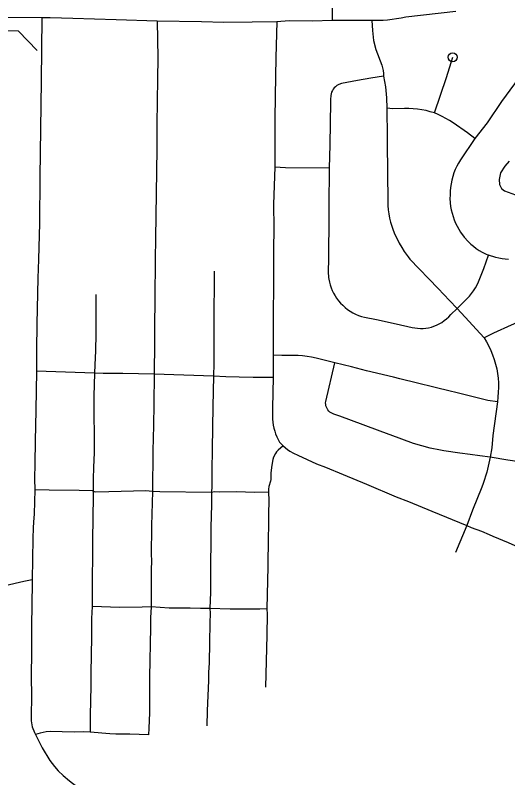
# Model space of a CAD drawing. Extents: x -19 to 366, y -4 to 359.
# Drawn here: x 148.485 to 149.004, y 190.151 to 190.955 of the extents above; entities that cross this region are included whole.
import ezdxf

# ---------------------------------------------------------------- set-up
doc = ezdxf.new("R2010")
doc.units = 0
for name, color, linetype in [('Level 33', 7, 'Continuous'), ('Level 35', 7, 'Continuous'), ('Level 39', 7, 'Continuous'), ('Level 60', 7, 'Continuous')]:
    doc.layers.add(name, color=color, linetype=linetype)

msp = doc.modelspace()

# ---------------------------------------------------------------- linework, layer by layer
at = {"layer": 'Level 33'}
for points in [[(148.82793, 191.15983), (148.82636, 191.15866), (148.82491, 191.15732), (148.8236, 191.15583), (148.82247, 191.15421), (148.82152, 191.15247), (148.82064, 191.15031), (148.82004, 191.14805), (148.81971, 191.14573), (148.81963, 191.13119), (148.81975, 191.08344), (148.81953, 191.05845), (148.81951, 191.01077), (148.81928, 190.98924), (148.81922, 190.94924)], [(148.94955, 190.95877), (148.8968, 190.95269), (148.89181, 190.95175), (148.88709, 190.95108), (148.8824, 190.95022), (148.87766, 190.94961), (148.87291, 190.94926), (148.861, 190.94909)], [(148.51296, 190.95201), (148.47353, 190.95254), (148.4511, 190.95258)], [(148.51296, 190.95201), (148.51241, 190.8856), (148.51073, 190.78414), (148.51065, 190.73551), (148.50945, 190.69724), (148.50885, 190.67774), (148.50783, 190.62948), (148.50752, 190.6017), (148.50752, 190.57981)], [(148.63479, 190.94859), (148.59153, 190.95004), (148.54562, 190.95119), (148.52174, 190.952), (148.51296, 190.95201)], [(148.63479, 190.94859), (148.63517, 190.91003), (148.63502, 190.88791), (148.63418, 190.83996), (148.63411, 190.81386), (148.63278, 190.7199), (148.6326, 190.6974), (148.63225, 190.65601), (148.63165, 190.62602), (148.63189, 190.60075), (148.63139, 190.58574), (148.63148, 190.57643)], [(148.76088, 190.9478), (148.7347, 190.94737), (148.70489, 190.94713), (148.68154, 190.9478), (148.63479, 190.94859)], [(148.81922, 190.94924), (148.79847, 190.94866), (148.77388, 190.94879), (148.76088, 190.9478)], [(148.861, 190.94909), (148.81922, 190.94924)], [(148.861, 190.94909), (148.86176, 190.93882), (148.86293, 190.92821), (148.86518, 190.91865), (148.87143, 190.9023), (148.87222, 190.89941), (148.87283, 190.89647), (148.87328, 190.8935), (148.87351, 190.89051)], [(148.76088, 190.9478), (148.75987, 190.91039), (148.7591, 190.86972), (148.75863, 190.84498), (148.75858, 190.79453)], [(149.10103, 190.94373), (149.09797, 190.93682), (149.09675, 190.93494), (149.09533, 190.9332), (149.09374, 190.93161), (149.09198, 190.9302), (149.0901, 190.92899), (149.08812, 190.92797), (149.08601, 190.92717), (149.07319, 190.9227), (149.05663, 190.91666), (149.04563, 190.91216), (149.04166, 190.91024), (149.0378, 190.9081), (149.03405, 190.90575), (149.03043, 190.9032), (149.02699, 190.90046), (149.02369, 190.89753), (149.02054, 190.89442), (149.01755, 190.89058), (149.01137, 190.8826), (148.99789, 190.86376), (148.98255, 190.84126), (148.96971, 190.82486)], [(148.92696, 190.85184), (148.93974, 190.8893), (148.9463, 190.91057)], [(148.87351, 190.89051), (148.86014, 190.88859), (148.84596, 190.88587), (148.8289, 190.8829), (148.82609, 190.88177), (148.82412, 190.8806), (148.82273, 190.87949), (148.82146, 190.87822), (148.82037, 190.87683), (148.81944, 190.87532), (148.81866, 190.8737), (148.8181, 190.87202), (148.81772, 190.87028), (148.81745, 190.86587), (148.81729, 190.86324), (148.81706, 190.84092), (148.8166, 190.81836), (148.8159, 190.79358)], [(148.87351, 190.89051), (148.87546, 190.8792), (148.87646, 190.86776), (148.87686, 190.85686)], [(148.87686, 190.85686), (148.87733, 190.82612), (148.87738, 190.81981), (148.8779, 190.75867), (148.87806, 190.75424), (148.87843, 190.74982), (148.87903, 190.74542), (148.87983, 190.74106), (148.88086, 190.73675), (148.8821, 190.73248), (148.88355, 190.72829), (148.88546, 190.7236), (148.88762, 190.719), (148.88995, 190.7145), (148.8925, 190.7101), (148.89523, 190.70583), (148.89817, 190.7017), (148.89933, 190.70021), (148.90128, 190.69769), (148.93086, 190.66688), (148.9428, 190.65408), (148.95112, 190.64571)], [(148.92696, 190.85184), (148.92258, 190.85315), (148.91817, 190.85424), (148.91369, 190.85513), (148.9092, 190.8558), (148.90466, 190.85625), (148.9001, 190.85649), (148.89556, 190.85651), (148.88325, 190.85616), (148.87686, 190.85686)], [(148.96971, 190.82486), (148.96186, 190.8308), (148.94664, 190.84148), (148.9429, 190.84389), (148.93904, 190.84613), (148.9351, 190.84821), (148.93106, 190.85011), (148.92696, 190.85184)], [(148.96971, 190.82486), (148.9544, 190.80235), (148.95243, 190.79906), (148.95064, 190.79567), (148.94906, 190.79219), (148.94768, 190.78862), (148.94648, 190.78498), (148.94549, 190.7811), (148.94468, 190.77717), (148.94407, 190.77321), (148.94366, 190.76922), (148.94348, 190.76522), (148.94347, 190.76155), (148.94369, 190.75721), (148.94409, 190.75323), (148.94479, 190.74964), (148.94566, 190.74608), (148.94671, 190.74258), (148.94795, 190.73914), (148.94938, 190.73577), (148.95097, 190.73247), (148.95275, 190.72927), (148.95466, 190.72616), (148.95839, 190.72104), (148.96266, 190.71625), (148.96536, 190.71368), (148.96818, 190.71128), (148.97116, 190.70904), (148.97425, 190.70697), (148.97746, 190.70509), (148.98078, 190.70339), (148.98419, 190.70189)], [(148.75858, 190.79453), (148.7574, 190.7556), (148.75745, 190.74915), (148.75752, 190.73717), (148.75735, 190.70104), (148.75735, 190.69798), (148.75739, 190.679), (148.75701, 190.63077), (148.75701, 190.62283), (148.75702, 190.59645)], [(148.8159, 190.79358), (148.76985, 190.79384), (148.75858, 190.79453)], [(148.8159, 190.79358), (148.81572, 190.7535), (148.81568, 190.74776), (148.81566, 190.7453), (148.81523, 190.69624), (148.81502, 190.68609), (148.81506, 190.68295), (148.8153, 190.67982), (148.81548, 190.67856), (148.81575, 190.67671), (148.81636, 190.67363), (148.81718, 190.6706), (148.81817, 190.66762), (148.81935, 190.66471), (148.82071, 190.66188), (148.82224, 190.65914), (148.82393, 190.65649), (148.82578, 190.65396), (148.82794, 190.65144), (148.83029, 190.64907), (148.83277, 190.64686), (148.83539, 190.64482), (148.83814, 190.64296), (148.84101, 190.64128), (148.84397, 190.6398), (148.84704, 190.63851), (148.85017, 190.63743), (148.8534, 190.63656), (148.86578, 190.63424), (148.88659, 190.62973), (148.90357, 190.6258), (148.90643, 190.62524), (148.90933, 190.62489), (148.91225, 190.62474), (148.91518, 190.6248), (148.91809, 190.62506), (148.92096, 190.62552), (148.92381, 190.62619), (148.9266, 190.62705), (148.92932, 190.62811), (148.93212, 190.62953), (148.93482, 190.63114), (148.93739, 190.63295), (148.93982, 190.63493), (148.9421, 190.6371), (148.94421, 190.63941), (148.95112, 190.64571)], [(148.95112, 190.64571), (148.96402, 190.65888), (148.96626, 190.66161), (148.96835, 190.66448), (148.97025, 190.66746), (148.97198, 190.67055), (148.97354, 190.67373), (148.97911, 190.68804), (148.98419, 190.70189)], [(149.00516, 190.69751), (149.00174, 190.69771), (148.99837, 190.6981), (148.99501, 190.69867), (148.99167, 190.69944), (148.98419, 190.70189)], [(148.69487, 190.68517), (148.69433, 190.62877), (148.69447, 190.58789), (148.69406, 190.5745)], [(148.56999, 190.66064), (148.56977, 190.61898), (148.56945, 190.60111), (148.56896, 190.58645), (148.56836, 190.57744)], [(149.09582, 190.66661), (149.0686, 190.65512), (149.03513, 190.64016), (149.00795, 190.628), (148.98923, 190.6198), (148.97942, 190.61493)], [(148.97942, 190.61493), (148.97529, 190.6193), (148.95936, 190.63654), (148.95112, 190.64571)], [(148.97942, 190.61493), (148.98197, 190.61056), (148.98431, 190.60606), (148.98646, 190.60147), (148.98837, 190.59678), (148.9901, 190.59201), (148.9916, 190.58716), (148.99288, 190.58226), (148.99365, 190.57732), (148.9942, 190.57236), (148.99451, 190.56738), (148.99459, 190.56238), (148.99443, 190.55739), (148.99404, 190.55241), (148.9934, 190.54745)], [(148.75702, 190.59645), (148.75685, 190.57285)], [(148.82185, 190.58834), (148.80222, 190.59355), (148.79753, 190.59452), (148.79282, 190.59526), (148.78807, 190.59577), (148.78327, 190.59603), (148.76598, 190.59617), (148.75702, 190.59645)], [(148.98575, 190.48912), (148.97493, 190.49039), (148.96468, 190.492), (148.95388, 190.49333), (148.93687, 190.49587), (148.93361, 190.4965), (148.92256, 190.4986), (148.90484, 190.5036), (148.88051, 190.51242), (148.87926, 190.51287), (148.82715, 190.53234), (148.8209, 190.53438), (148.81947, 190.53496), (148.81809, 190.53571), (148.81684, 190.53662), (148.81569, 190.53769), (148.81468, 190.53889), (148.81386, 190.5402), (148.81318, 190.54161), (148.81269, 190.5431), (148.81238, 190.54462), (148.81229, 190.54618), (148.81236, 190.54774), (148.82185, 190.58834)], [(148.9934, 190.54745), (148.9834, 190.54867), (148.94805, 190.55769), (148.94509, 190.55841), (148.89067, 190.57165), (148.88376, 190.57334), (148.85556, 190.58019), (148.83961, 190.5843), (148.82185, 190.58834)], [(148.50752, 190.57981), (148.50678, 190.53872), (148.50586, 190.50603), (148.50558, 190.48228), (148.50521, 190.46618), (148.5056, 190.45473)], [(148.56836, 190.57744), (148.50752, 190.57981)], [(148.56836, 190.57744), (148.56773, 190.55336), (148.56814, 190.4928), (148.56794, 190.4868), (148.56739, 190.47757), (148.56707, 190.46676), (148.5671, 190.45317)], [(148.63148, 190.57643), (148.59825, 190.57729), (148.57774, 190.57725), (148.56836, 190.57744)], [(148.63148, 190.57643), (148.63124, 190.5448), (148.63085, 190.5225), (148.63004, 190.49571), (148.62966, 190.45282)], [(148.69406, 190.5745), (148.63148, 190.57643)], [(148.69406, 190.5745), (148.69322, 190.54246), (148.69278, 190.4979), (148.69239, 190.47461), (148.69238, 190.45834), (148.69188, 190.45189)], [(148.75685, 190.57285), (148.73584, 190.57305), (148.72107, 190.57341), (148.7072, 190.57382), (148.69406, 190.5745)], [(148.75685, 190.57285), (148.75629, 190.54103), (148.75631, 190.52901), (148.75658, 190.52584), (148.75705, 190.52269), (148.75771, 190.51957), (148.75856, 190.5165), (148.75957, 190.51349), (148.7608, 190.51055), (148.76216, 190.50768), (148.76374, 190.5049), (148.76765, 190.50097)], [(148.9934, 190.54745), (148.98874, 190.51173), (148.98744, 190.49884), (148.98575, 190.48912)], [(148.76765, 190.50097), (148.76233, 190.49654), (148.76057, 190.49459), (148.75952, 190.49298), (148.75747, 190.48894), (148.75669, 190.48646), (148.75558, 190.48076), (148.75466, 190.47252), (148.75456, 190.46564), (148.75426, 190.46379), (148.7524, 190.45801), (148.75213, 190.45525), (148.75222, 190.45229)], [(148.76765, 190.50097), (148.77217, 190.49709), (148.77468, 190.49538), (148.77849, 190.4933), (148.78303, 190.49099), (148.79281, 190.48645), (148.80279, 190.48208), (148.81209, 190.47849), (148.8309, 190.47086), (148.85532, 190.4606), (148.88667, 190.44742), (148.89983, 190.44231), (148.92435, 190.43232), (148.96107, 190.4171)], [(148.98575, 190.48912), (148.98217, 190.47312), (148.97846, 190.46114), (148.97722, 190.4576), (148.9671, 190.43323), (148.96107, 190.4171)], [(149.05747, 190.47922), (149.04215, 190.48065), (149.02797, 190.48274), (149.01647, 190.48418), (149.00436, 190.48594), (148.98575, 190.48912)], [(148.5056, 190.45473), (148.50493, 190.42943), (148.50415, 190.42063), (148.50379, 190.4145), (148.50337, 190.40319), (148.50271, 190.35983)], [(148.5671, 190.45317), (148.56633, 190.45361), (148.55246, 190.45403), (148.52074, 190.45427), (148.5056, 190.45473)], [(148.5671, 190.45317), (148.56719, 190.44164), (148.56678, 190.43143), (148.56677, 190.41993), (148.56631, 190.4067), (148.56593, 190.33953), (148.56612, 190.33157)], [(148.62966, 190.45282), (148.62265, 190.45372), (148.58371, 190.45236), (148.57002, 190.45209), (148.5685, 190.45244), (148.5671, 190.45317)], [(148.62966, 190.45282), (148.62881, 190.41712), (148.62869, 190.40544), (148.62834, 190.39646), (148.62837, 190.38759), (148.6286, 190.37895), (148.62841, 190.37116), (148.62815, 190.3314)], [(148.69188, 190.45189), (148.63732, 190.45238), (148.62966, 190.45282)], [(148.69188, 190.45189), (148.69197, 190.4388), (148.69131, 190.41544), (148.69137, 190.40331), (148.69101, 190.37272), (148.69089, 190.34662), (148.69029, 190.32946)], [(148.75222, 190.45229), (148.73712, 190.45185), (148.72792, 190.452), (148.7183, 190.4524), (148.70059, 190.45216), (148.69523, 190.45241), (148.69188, 190.45189)], [(148.75222, 190.45229), (148.75242, 190.44324), (148.75208, 190.42915), (148.7521, 190.41648), (148.75168, 190.40441), (148.75127, 190.37396), (148.75038, 190.32919)], [(148.96107, 190.4171), (148.9493, 190.38845)], [(148.96107, 190.4171), (148.96584, 190.41498), (148.97655, 190.41099), (148.98464, 190.40745), (148.98871, 190.4058), (149.00487, 190.39925), (149.01889, 190.39287), (149.02818, 190.38896)], [(148.48948, 190.35699), (148.47276, 190.35299), (148.46637, 190.35196), (148.45673, 190.35206), (148.44959, 190.35156), (148.44611, 190.35096), (148.43985, 190.34938)], [(148.50271, 190.35983), (148.49402, 190.35806), (148.48948, 190.35699)], [(148.50271, 190.35983), (148.50258, 190.3307), (148.50257, 190.32949), (148.50224, 190.31525), (148.50206, 190.27833), (148.50184, 190.26381), (148.50183, 190.25299), (148.50206, 190.24198), (148.50156, 190.21116), (148.50281, 190.205), (148.50515, 190.19899), (148.50637, 190.19695)], [(148.56612, 190.33157), (148.56548, 190.3191), (148.56528, 190.31079), (148.5652, 190.29921), (148.56454, 190.26191), (148.56461, 190.24757), (148.5641, 190.21703), (148.56409, 190.19917)], [(148.62815, 190.3314), (148.61886, 190.33107), (148.5954, 190.33074), (148.56612, 190.33157)], [(148.62815, 190.3314), (148.62758, 190.31982), (148.62765, 190.30945), (148.62665, 190.25745), (148.62644, 190.21944), (148.62597, 190.20339), (148.62552, 190.19636)], [(148.69029, 190.32946), (148.68041, 190.32947), (148.66936, 190.32995), (148.64731, 190.32992), (148.62815, 190.3314)], [(148.69029, 190.32946), (148.69038, 190.3248), (148.69003, 190.31421), (148.68989, 190.29363), (148.68939, 190.27224), (148.68891, 190.26217), (148.68886, 190.25355), (148.68731, 190.22171), (148.68712, 190.20576)], [(148.75038, 190.32919), (148.74279, 190.32894), (148.71157, 190.32894), (148.69029, 190.32946)], [(148.75038, 190.32919), (148.75065, 190.32345), (148.75038, 190.30152), (148.74878, 190.24649)], [(148.56409, 190.19917), (148.55731, 190.19952), (148.5472, 190.19939), (148.52193, 190.20007), (148.51743, 190.1995), (148.51109, 190.19822), (148.50637, 190.19695)], [(148.50637, 190.19695), (148.50935, 190.19063), (148.5135, 190.18266), (148.52155, 190.16944), (148.52619, 190.16306)], [(148.62552, 190.19636), (148.60593, 190.19699), (148.59091, 190.19724), (148.58477, 190.1975), (148.56409, 190.19917)], [(148.52619, 190.16306), (148.53035, 190.15857), (148.5354, 190.15371), (148.54206, 190.14778), (148.54998, 190.14199), (148.55737, 190.13728), (148.56364, 190.13258), (148.57098, 190.12796), (148.57826, 190.12301), (148.58639, 190.11809), (148.60134, 190.10826), (148.60761, 190.10293), (148.61232, 190.09761), (148.61784, 190.09027), (148.62043, 190.08613), (148.6253, 190.07362), (148.62677, 190.06749), (148.62694, 190.06629)]]:
    msp.add_lwpolyline(points, dxfattribs=at)
msp.add_circle((148.9463, 190.91057), 0.00473, dxfattribs=at)
at = {"layer": 'Level 35'}
msp.add_lwpolyline([(149.00589, 190.80098), (149.00117, 190.79565), (148.99664, 190.78879), (148.99516, 190.78176), (148.99556, 190.77645), (148.99767, 190.77209), (149.0009, 190.76964), (149.02028, 190.76288)], dxfattribs=at)
at = {"layer": 'Level 39'}
for points in [[(148.48839, 190.93813), (148.47342, 190.93833), (148.45107, 190.93837)], [(148.50821, 190.91778), (148.48839, 190.93813)]]:
    msp.add_lwpolyline(points, dxfattribs=at)
at = {"layer": 'Level 60'}
for points in [[(154.11585, 1.87092), (153.9063, 10.48743), (153.69602, 19.10409), (153.48501, 27.72087), (153.27327, 36.3378), (153.0608, 44.95486), (152.84759, 53.57206), (152.63366, 62.1894), (152.419, 70.80688), (152.20362, 79.42449), (151.98751, 88.04225), (151.77068, 96.66014), (151.55312, 105.27817), (151.33484, 113.89634), (151.11584, 122.51465), (150.89612, 131.13311), (150.67568, 139.7517), (150.45452, 148.37043), (150.23264, 156.98931), (150.01005, 165.60832), (149.78674, 174.22748), (149.56272, 182.84677), (149.33799, 191.46621), (149.11254, 200.0858), (148.88638, 208.70552), (148.65952, 217.32539), (148.43194, 225.9454), (148.20366, 234.56555), (147.97466, 243.18584), (147.74497, 251.80628), (147.51457, 260.42687), (147.28346, 269.04759), (147.05165, 277.66846), (146.81914, 286.28948), (146.58593, 294.91064), (146.35202, 303.53194), (146.11742, 312.15339), (145.88211, 320.77499), (145.64611, 329.39673), (145.40941, 338.01861), (145.17202, 346.64065)], [(0, 189.51617), (7.11214, 189.52059), (14.22427, 189.53386), (21.33637, 189.55597), (28.44845, 189.58693), (35.56048, 189.62672), (42.67245, 189.67537), (49.78436, 189.73285), (56.89619, 189.79918), (64.00793, 189.87436), (71.11958, 189.95838), (78.23111, 190.05124), (85.34253, 190.15294), (92.45381, 190.26349), (99.56495, 190.38288), (106.67593, 190.51112), (113.78675, 190.6482), (120.89739, 190.79412), (128.00785, 190.94888), (135.11811, 191.11248), (142.22816, 191.28493), (149.33799, 191.46621), (156.44759, 191.65634), (163.55694, 191.85531), (170.66605, 192.06312), (177.77489, 192.27977), (184.88345, 192.50526), (191.99173, 192.73959), (199.09971, 192.98276), (206.20739, 193.23477), (213.31474, 193.49561), (220.42177, 193.7653), (227.52845, 194.04382), (234.63479, 194.33118), (241.74076, 194.62738), (248.84635, 194.93241), (255.95157, 195.24628), (263.05638, 195.56898), (270.16079, 195.90052), (277.26478, 196.24089), (284.36834, 196.5901), (291.47147, 196.94814), (298.57414, 197.31501), (305.67635, 197.69072), (312.77809, 198.07525), (319.87934, 198.46862), (326.9801, 198.87082), (334.08035, 199.28185), (341.18009, 199.7017)], [(0, 180.89994), (7.12284, 180.90436), (14.24566, 180.9176), (21.36847, 180.93968), (28.49124, 180.97058), (35.61397, 181.01031), (42.73664, 181.05888), (49.85925, 181.11627), (56.98178, 181.18249), (64.10422, 181.25754), (71.22656, 181.34142), (78.3488, 181.43413), (85.47091, 181.53567), (92.5929, 181.64603), (99.71474, 181.76523), (106.83643, 181.89325), (113.95795, 182.0301), (121.0793, 182.17578), (128.20046, 182.33029), (135.32143, 182.49362), (142.44218, 182.66579), (149.56272, 182.84677), (156.68303, 183.03659), (163.8031, 183.23523), (170.92291, 183.4427), (178.04247, 183.65899), (185.16175, 183.88411), (192.28074, 184.11805), (199.39944, 184.36082), (206.51784, 184.61242), (213.63591, 184.87283), (220.75366, 185.14207), (227.87107, 185.42014), (234.98813, 185.70702), (242.10483, 186.00273), (249.22115, 186.30726), (256.33709, 186.62061), (263.45264, 186.94279), (270.56779, 187.27378), (277.68251, 187.61359), (284.79682, 187.96222), (291.91068, 188.31967), (299.02409, 188.68594), (306.13705, 189.06103), (313.24954, 189.44494), (320.36154, 189.83766), (327.47305, 190.23919), (334.58406, 190.64954), (341.69455, 191.06871)]]:
    msp.add_spline(points, degree=3, dxfattribs=at)

doc.saveas('drawing.dxf')
